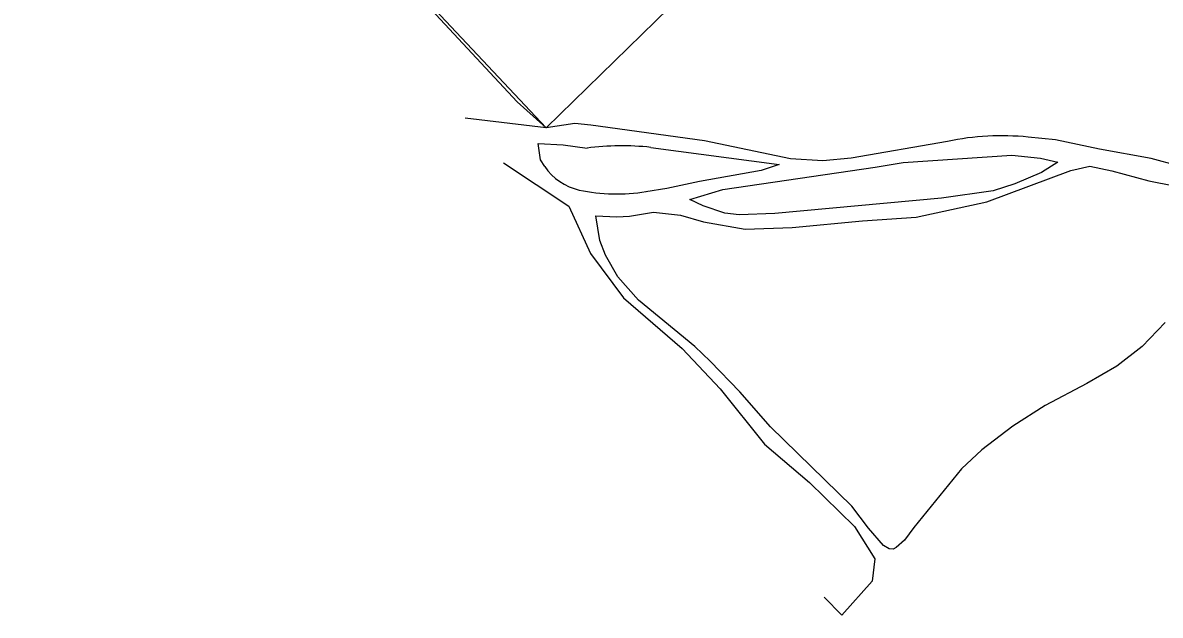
# Model space of a CAD drawing. Extents: x 163427 to 164190, y 380331 to 381641.
# Drawn here: x 163736.4 to 163906.2, y 380330.7 to 380419.1 of the extents above; entities that cross this region are included whole.
import ezdxf

# ---------------------------------------------------------------- set-up
doc = ezdxf.new("R2010")
doc.units = 0
doc.layers.add('IMGEO_Gemengd_bos', color=7, linetype='Continuous')
doc.layers.add('IMGEO_Grasland_overig', color=7, linetype='Continuous')

msp = doc.modelspace()

# ---------------------------------------------------------------- linework, layer by layer
at = {"layer": 'IMGEO_Gemengd_bos'}
for points in [[(163736.45, 380486.57), (163814.58, 380403.45)], [(163832.93, 380421.35), (163814.58, 380403.45)], [(163874.46, 380401.44), (163860.07, 380398.96), (163855.86, 380398.55), (163851.03, 380398.84), (163838.19, 380401.52), (163821.23, 380403.88), (163818.82, 380404.1), (163814.58, 380403.45)], [(163915.09, 380396.23), (163912.91, 380396.69), (163904.87, 380398.87), (163897.15, 380400.27), (163890.59, 380401.65), (163886.48, 380402.07)], [(163814.35, 380397.67), (163813.71, 380398.7), (163813.35, 380401.11), (163817.1, 380400.92), (163820.66, 380400.43)], [(163830.19, 380400.54), (163849.33, 380398), (163846.64, 380397.09), (163837.47, 380395.47), (163832.59, 380394.4), (163829.46, 380393.93)], [(163808.22, 380398.22), (163808.22, 380398.22), (163817.95, 380391.77)], [(163866.33, 380340.58), (163865.75, 380340.65), (163864.93, 380341.15), (163862.68, 380343.7), (163860.2, 380347.02), (163848.02, 380358.83), (163843.48, 380364.04), (163839.03, 380368.66), (163836.73, 380370.82), (163828.33, 380377.74), (163825.27, 380381.22), (163823.43, 380384.44), (163822.59, 380386.65), (163821.96, 380390.31), (163825.13, 380390.17), (163827.02, 380390.3), (163830.57, 380390.9), (163834.61, 380390.43), (163838.04, 380389.45), (163844.24, 380388.32), (163851.3, 380388.57), (163861.77, 380389.59), (163869.77, 380390.15), (163880.32, 380392.42), (163892.85, 380397.1), (163895.71, 380397.76), (163898.98, 380397.04), (163904.53, 380395.55), (163912.33, 380394.03)], [(163843.39, 380390.5), (163841.24, 380390.75), (163837.99, 380391.82), (163836.01, 380392.76), (163840.93, 380394.25), (163863.67, 380397.57), (163867.84, 380398.3), (163884.08, 380399.38), (163888.36, 380398.96), (163890.93, 380398.36), (163888.51, 380396.81), (163884.5, 380395.13), (163881.28, 380394.08), (163873.57, 380392.98), (163848.69, 380390.68), (163843.39, 380390.5)], [(163817.95, 380391.77), (163821.18, 380384.73), (163826.12, 380378.1), (163834.84, 380370.52), (163840.55, 380364.52), (163847.16, 380356.24), (163853.86, 380350.51), (163860.6, 380343.98), (163863.59, 380339.13), (163863.21, 380335.8), (163858.69, 380330.72), (163856.06, 380333.44)], [(163906.96, 380374.41), (163903.49, 380370.84), (163899.72, 380367.9), (163895.23, 380365.29), (163889.04, 380362.01), (163884.2, 380358.96), (163879.58, 380355.41), (163876.57, 380352.57), (163869.45, 380343.81), (163868.06, 380341.92), (163866.82, 380340.82), (163866.33, 380340.58)]]:
    msp.add_lwpolyline(points, dxfattribs=at)
for centre, radius, start, end in [((163882.52, 380363.11), 39.17, 84.1846, 101.8635), ((163825.88, 380360.51), 40.27, 83.8521, 97.4464), ((163821.43, 380402.57), 8.61, 214.6796, 256.9891), ((163825.13, 380420.6), 27.01, 257.9613, 279.2345)]:
    msp.add_arc(centre, radius, start, end, dxfattribs=at)
at = {"layer": 'IMGEO_Grasland_overig'}
for points in [[(163814.58, 380403.45), (163810.24, 380407.34), (163794.72, 380424.08), (163789.55, 380429.51), (163784.28, 380434.61), (163769.62, 380449.99), (163765.33, 380452.7), (163758.97, 380454.83), (163754.38, 380458.53), (163752.62, 380462.75), (163749.32, 380468.45), (163747.6, 380472.19), (163739.86, 380481.7), (163736.45, 380486.57)], [(163814.58, 380403.45), (163802.48, 380404.89)]]:
    msp.add_lwpolyline(points, dxfattribs=at)

doc.saveas('drawing.dxf')
